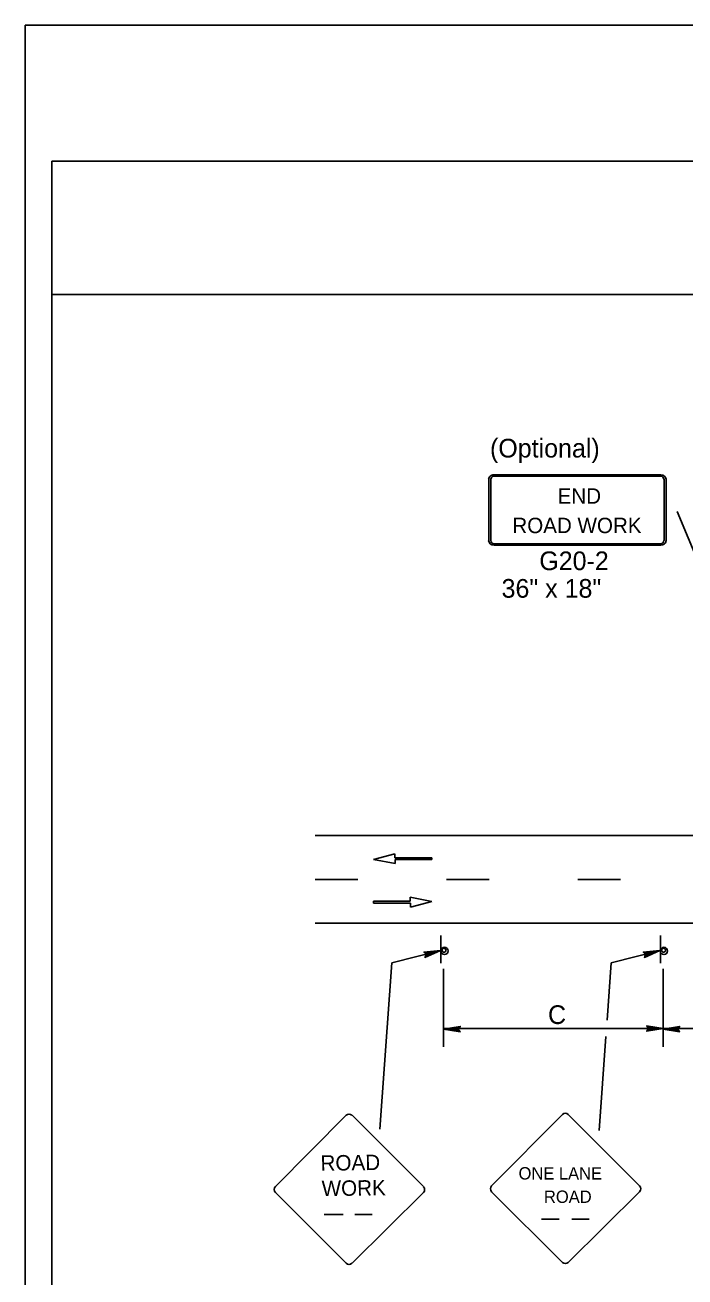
# Model space of a CAD drawing. Extents: x -14145 to -13521, y 30244 to 30661.
# Drawn here: x -13824.17 to -13816.76, y 30490.24 to 30504.31 of the extents above; entities that cross this region are included whole.
import ezdxf

# ---------------------------------------------------------------- set-up
doc = ezdxf.new("R2010")
doc.units = 0
for name, color, linetype in [('1', 7, 'Continuous'), ('10', 7, 'Continuous'), ('2', 7, 'Continuous'), ('3', 7, 'Continuous'), ('61', 7, 'Continuous')]:
    doc.layers.add(name, color=color, linetype=linetype)

msp = doc.modelspace()

# ---------------------------------------------------------------- linework, layer by layer
at = {"layer": '1'}
for p, q in [((-13818.962, 30499.202), (-13818.962, 30498.514)), ((-13818.937, 30499.202), (-13818.937, 30498.514)), ((-13817.028, 30499.253), (-13818.901, 30499.253)), ((-13817.028, 30499.253), (-13818.901, 30499.253)), ((-13817.028, 30499.238), (-13818.901, 30499.238)), ((-13817.028, 30499.238), (-13818.901, 30499.238)), ((-13816.992, 30498.514), (-13816.992, 30499.202)), ((-13816.967, 30498.514), (-13816.967, 30499.202)), ((-13818.901, 30498.477), (-13817.028, 30498.477)), ((-13818.901, 30498.462), (-13817.028, 30498.462)), ((-13820.914, 30495.196), (-13795.342, 30495.196)), ((-13820.016, 30494.993), (-13820.258, 30494.927)), ((-13820.258, 30494.927), (-13820.014, 30494.881)), ((-13820.016, 30494.948), (-13820.016, 30494.993)), ((-13819.6, 30494.948), (-13820.016, 30494.948)), ((-13820.014, 30494.881), (-13820.014, 30494.926)), ((-13820.014, 30494.926), (-13819.6, 30494.926)), ((-13819.6, 30494.926), (-13819.6, 30494.948)), ((-13820.434, 30494.704), (-13820.914, 30494.704)), ((-13818.958, 30494.704), (-13819.438, 30494.704)), ((-13817.482, 30494.704), (-13817.962, 30494.704)), ((-13819.6, 30494.457), (-13819.844, 30494.503)), ((-13819.844, 30494.503), (-13819.844, 30494.458)), ((-13819.844, 30494.458), (-13820.258, 30494.458)), ((-13820.258, 30494.458), (-13820.258, 30494.436)), ((-13820.258, 30494.436), (-13819.841, 30494.436)), ((-13819.841, 30494.391), (-13819.6, 30494.457)), ((-13819.841, 30494.436), (-13819.841, 30494.391)), ((-13820.914, 30494.212), (-13795.342, 30494.212)), ((-13819.499, 30494.073), (-13819.499, 30493.761)), ((-13819.499, 30494.073), (-13819.499, 30493.761)), ((-13817.033, 30494.073), (-13817.033, 30493.761)), ((-13817.033, 30494.073), (-13817.033, 30493.761)), ((-13820.052, 30493.766), (-13819.505, 30493.906)), ((-13817.586, 30493.766), (-13817.039, 30493.906)), ((-13820.188, 30491.896), (-13820.051, 30493.766)), ((-13819.469, 30492.824), (-13819.469, 30493.698)), ((-13817.632, 30493.123), (-13817.585, 30493.766)), ((-13817.003, 30492.824), (-13817.003, 30493.698)), ((-13817.003, 30493.028), (-13819.469, 30493.028)), ((-13817.723, 30491.883), (-13817.646, 30492.937)), ((-13814.537, 30493.028), (-13817.003, 30493.028)), ((-13820.565, 30492.054), (-13821.36, 30491.251)), ((-13819.696, 30491.251), (-13820.499, 30492.054)), ((-13818.135, 30492.063), (-13818.93, 30491.26)), ((-13817.266, 30491.26), (-13818.069, 30492.063)), ((-13821.36, 30491.185), (-13820.565, 30490.39)), ((-13820.499, 30490.39), (-13819.696, 30491.185)), ((-13818.93, 30491.194), (-13818.135, 30490.399)), ((-13818.069, 30490.399), (-13817.266, 30491.194)), ((-13820.811, 30490.937), (-13820.6, 30490.937)), ((-13820.467, 30490.937), (-13820.274, 30490.937)), ((-13818.371, 30490.886), (-13818.171, 30490.886)), ((-13818.027, 30490.886), (-13817.834, 30490.886))]:
    msp.add_line(p, q, dxfattribs=at)
for points in [[(-13819.685, 30493.882), (-13819.673, 30493.87), (-13819.505, 30493.906), (-13819.685, 30493.882), (-13819.691, 30493.888), (-13819.505, 30493.906), (-13819.667, 30493.852), (-13819.673, 30493.84), (-13819.505, 30493.906), (-13819.679, 30493.828), (-13819.673, 30493.84)], [(-13817.219, 30493.882), (-13817.207, 30493.87), (-13817.039, 30493.906), (-13817.219, 30493.882), (-13817.225, 30493.888), (-13817.039, 30493.906), (-13817.201, 30493.852), (-13817.207, 30493.84), (-13817.039, 30493.906), (-13817.213, 30493.828), (-13817.207, 30493.84)], [(-13819.289, 30492.998), (-13819.295, 30493.01), (-13819.469, 30493.022), (-13819.289, 30492.998), (-13819.283, 30492.992), (-13819.469, 30493.022), (-13819.295, 30493.028), (-13819.289, 30493.04), (-13819.469, 30493.022), (-13819.283, 30493.052), (-13819.289, 30493.04)], [(-13817.183, 30493.052), (-13817.177, 30493.034), (-13817.003, 30493.028), (-13817.183, 30493.052), (-13817.189, 30493.058), (-13817.003, 30493.028), (-13817.177, 30493.022), (-13817.183, 30493.004), (-13817.003, 30493.028), (-13817.189, 30492.998), (-13817.183, 30493.004)], [(-13816.823, 30492.998), (-13816.829, 30493.01), (-13817.003, 30493.022), (-13816.823, 30492.998), (-13816.817, 30492.992), (-13817.003, 30493.022), (-13816.829, 30493.028), (-13816.823, 30493.04), (-13817.003, 30493.022), (-13816.817, 30493.052), (-13816.823, 30493.04)]]:
    msp.add_lwpolyline(points, dxfattribs=at)
for centre in [(-13819.459, 30493.9), (-13816.993, 30493.9)]:
    msp.add_circle(centre, 0.0408, dxfattribs=at)
for centre, radius, start, end in [((-13819.464, 30493.908), 0.0214, 189.521, 184.2501), ((-13816.998, 30493.908), 0.0214, 189.521, 184.2501), ((-13820.532, 30492.02), 0.0465, 45, 135), ((-13818.102, 30492.03), 0.0465, 45, 135), ((-13821.327, 30491.218), 0.0465, 135, 225), ((-13819.729, 30491.217), 0.0465, 315, 45), ((-13818.897, 30491.227), 0.0465, 135, 225), ((-13817.299, 30491.227), 0.0465, 315, 45), ((-13818.102, 30490.432), 0.0465, 225, 315), ((-13820.532, 30490.422), 0.0465, 225, 315)]:
    msp.add_arc(centre, radius, start, end, dxfattribs=at)
for centre, major_axis, ratio, start_param, end_param in [((-13818.903, 30499.201), (0.0609, 0), 0.839899, 1.570796, 3.141593), ((-13818.903, 30499.201), (0, -0.0365), 0.999938, 3.141593, 4.712389), ((-13817.03, 30499.201), (-0.0609, 0), 0.839899, 3.141593, 4.712389), ((-13817.03, 30499.201), (0, 0.0365), 0.999938, 4.712389, 6.283185), ((-13818.903, 30498.513), (0.0609, 0), 0.839899, 3.141593, 4.712389), ((-13818.903, 30498.513), (0, -0.0365), 0.999938, 4.712389, 6.283185), ((-13817.03, 30498.513), (0, 0.0365), 0.999938, 3.141593, 4.712389), ((-13817.03, 30498.513), (-0.0609, 0), 0.839899, 1.570796, 3.141593)]:
    msp.add_ellipse(centre, major_axis=major_axis, ratio=ratio, start_param=start_param, end_param=end_param, dxfattribs=at)
at = {"layer": '10'}
for p, q in [((-13823.874, 30502.777), (-13792.422, 30502.777)), ((-13823.874, 30480.207), (-13823.874, 30502.777)), ((-13823.874, 30501.277), (-13792.422, 30501.277))]:
    msp.add_line(p, q, dxfattribs=at)
at = {"layer": '3'}
msp.add_lwpolyline([(-13816.843, 30498.838), (-13815.857, 30496.471)], dxfattribs=at)
at = {"layer": '61'}
msp.add_lwpolyline([(-13824.174, 30504.307), (-13791.174, 30504.307), (-13791.174, 30478.807), (-13824.174, 30478.807)], close=True, dxfattribs=at)

# ---------------------------------------------------------------- texts
at = {"layer": '1'}
for s, height, p in [('END', 0.173, (-13818.188, 30498.927)), ('ROAD WORK', 0.173, (-13818.697, 30498.596)), ('ONE LANE', 0.1386, (-13818.627, 30491.331)), ('ROAD', 0.1389, (-13818.342, 30491.068))]:
    msp.add_text(s, height=height, dxfattribs=at).set_placement(p)
for s, height, rotation, p in [('ROAD', 0.1735, 0.7566, (-13820.852, 30491.429)), ('WORK', 0.1733, 0.7588, (-13820.839, 30491.144))]:
    msp.add_text(s, height=height, rotation=rotation, dxfattribs=at).set_placement(p)
at = {"layer": '2'}
for s, p in [('(Optional)', (-13818.948, 30499.446)), ('G20-2', (-13818.394, 30498.18)), ('36" x 18"', (-13818.818, 30497.87)), ('C', (-13818.296, 30493.079))]:
    msp.add_text(s, height=0.21, dxfattribs=at).set_placement(p)

doc.saveas('drawing.dxf')
